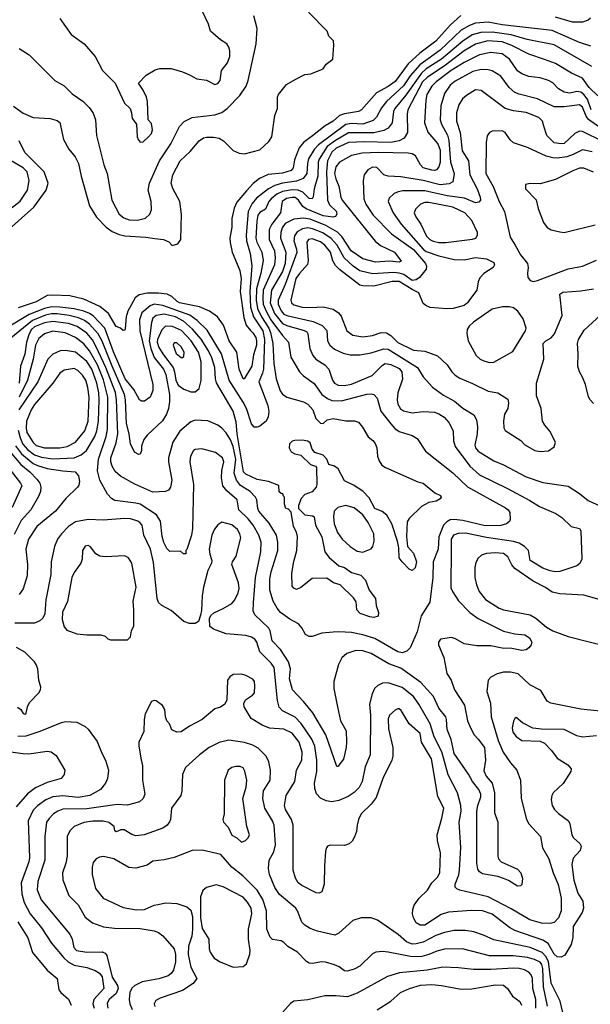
# Model space of a CAD drawing. Extents: x 997026 to 1115308, y 536381 to 619039.
# Tile 290 of 484: x 1062449 to 1066501, y 562172 to 569167. Entities that reach past the tile are written whole.
import ezdxf

# ---------------------------------------------------------------- set-up
doc = ezdxf.new("R2010")
doc.units = 0

msp = doc.modelspace()

# ---------------------------------------------------------------- linework, layer by layer
at = {"layer": '0CON20XD'}
for points in [[(1062734.6, 569174.6), (1062815, 569060.8), (1062906, 568995), (1062984.3, 568904.3), (1063038, 568805), (1063126.2, 568715), (1063194.3, 568574.3), (1063233.8, 568535), (1063243.8, 568505), (1063247.5, 568465), (1063277.5, 568425), (1063283.8, 568335), (1063290, 568315), (1063305, 568297.5), (1063325, 568300), (1063365, 568333.3), (1063385, 568357.5), (1063392, 568385), (1063385, 568430), (1063362.5, 568455), (1063356.2, 568585), (1063348.8, 568615), (1063326.2, 568665), (1063293.3, 568715), (1063348.3, 568771.7), (1063410.8, 568809.2), (1063445, 568820), (1063525, 568818.8), (1063605, 568796.7), (1063655.9, 568775.9), (1063706.1, 568746.1), (1063775, 568736.2), (1063835, 568706.7), (1063855, 568713.8), (1063873.3, 568735), (1063881.2, 568805), (1063925, 568860), (1063940.6, 568905), (1063942.5, 568945), (1063935, 568972.5), (1063920, 568995), (1063875, 569023.8), (1063803.3, 569085), (1063788.8, 569135), (1063720, 569285)], [(1062405, 568553.3), (1062475, 568502), (1062545, 568470.8), (1062665, 568464.2), (1062715, 568450.8), (1062735, 568436.7), (1062760.8, 568315), (1062797.7, 568247.7), (1062842.3, 568192.3), (1062867.5, 568145), (1062885.4, 568055.4), (1062945.7, 567845), (1062994.5, 567764.5), (1063062.8, 567692.8), (1063105, 567661.4), (1063155, 567640), (1063195, 567631.5), (1063345, 567622.5), (1063407.7, 567612.3), (1063470, 567605), (1063508.3, 567588.3), (1063532.5, 567562.5), (1063572.5, 567575), (1063593.3, 567605), (1063597.5, 567785), (1063585.7, 567875), (1063537, 567967), (1063525.7, 568005), (1063536.5, 568065), (1063587.8, 568165), (1063659.1, 568230.9), (1063724, 568305), (1063755, 568327.1), (1063775, 568332.9), (1063825, 568332.9), (1063865, 568324.2), (1063895.5, 568305.5), (1063965, 568238), (1064008.8, 568218.8), (1064045.7, 568214.3), (1064155, 568241.2), (1064219.5, 568300.5), (1064238.8, 568335), (1064261.2, 568485), (1064280, 568535), (1064280, 568615), (1064286.7, 568635), (1064343.3, 568705), (1064405, 568742), (1064475, 568776), (1064517.3, 568782.7), (1064605, 568816.7), (1064625, 568850), (1064673.3, 568885), (1064680, 568985), (1064677, 569017), (1064645, 569050), (1064632.5, 569085), (1064499.5, 569219.5)], [(1065582.8, 569197.2), (1065509.4, 569130.6), (1065404.6, 569015), (1065290.5, 568929.5), (1065206.8, 568853.2), (1065115, 568727.3), (1065065, 568691.2), (1064983.5, 568646.5), (1064875.5, 568525), (1064855, 568514.7), (1064755, 568498.4), (1064720, 568485), (1064674.4, 568445), (1064618.5, 568411.5), (1064528.4, 568341.6), (1064465.2, 568294.8), (1064433, 568257), (1064399.5, 568170.5), (1064390.6, 568115), (1064378, 568095), (1064315, 568075.4), (1064212.6, 568067.4), (1064151.6, 568038.4), (1064106.6, 568003.4), (1064058.8, 567951.2), (1063990.9, 567869.1), (1063971.9, 567828.1), (1063956.4, 567755), (1063956.2, 567693.8), (1063942.5, 567615), (1063942.7, 567582.7), (1063956.9, 567515), (1064012.9, 567385), (1064021.5, 567325), (1064014.3, 567235), (1064040.8, 567050.8), (1064057.4, 566997.4), (1064088.5, 566958.5), (1064105, 566943.1), (1064125, 566907.8), (1064131.3, 566885), (1064130.2, 566855), (1064110, 566785), (1064098.5, 566705), (1064044.3, 566614.3), (1064035, 566616), (1064006.7, 566685), (1063990, 566805), (1063937.1, 566885), (1063896.9, 566996.9), (1063854.6, 567054.6), (1063796.9, 567096.9), (1063725.8, 567125.8), (1063585, 567154.8), (1063566.4, 567165), (1063530.2, 567200.2), (1063496.2, 567216.2), (1063434.8, 567224.8), (1063355.2, 567224.8), (1063298, 567212), (1063269.7, 567190.3), (1063217.5, 567095), (1063205.3, 567054.7), (1063198.1, 566971.9), (1063195, 566960), (1063185, 566957.5), (1063165, 566976.2), (1063135, 566987.5), (1063080.4, 567080.4), (1063018.9, 567128.9), (1062905, 567181.5), (1062805, 567204.6), (1062685, 567210), (1062645, 567206), (1062565, 567161.2), (1062439.4, 567120.6)], [(1062445, 568961.2), (1062517, 568917), (1062698.8, 568735), (1062765.5, 568695.5), (1062820.6, 568640.6), (1062897.8, 568587.8), (1062942.8, 568542.8), (1062971.4, 568501.4), (1062988.2, 568455), (1062995.4, 568345), (1063047.3, 568135), (1063070.5, 568075), (1063104.6, 567885), (1063156.7, 567785), (1063189, 567759), (1063225.6, 567745.6), (1063285, 567741.2), (1063342.8, 567757.2), (1063373.8, 567785), (1063384.6, 567815), (1063382.9, 567875), (1063361.1, 567955), (1063370, 568005), (1063442.9, 568165), (1063522, 568285), (1063585, 568406.9), (1063617.6, 568442.4), (1063675, 568471.1), (1063835, 568491.2), (1063885, 568507.7), (1063923.5, 568536.5), (1064011.7, 568628.3), (1064057.5, 568695), (1064072.2, 568735), (1064129.1, 568995), (1064135.6, 569105), (1064112.2, 569195)], [(1066503, 569177), (1066485, 569162), (1066445, 569148.6), (1066375, 569148.2), (1066253.6, 569183.6)], [(1066505, 568979.3), (1066424.6, 569005.4), (1066229.2, 569089.2), (1065875, 569130.3), (1065775, 569147.8), (1065685, 569142.2), (1065644.1, 569125.9), (1065585, 569091.1), (1065435, 568949.6), (1065290, 568845), (1065222.4, 568767.6), (1065174.4, 568695.6), (1065055, 568584.7), (1065019.4, 568540.6), (1064982.7, 568475), (1064959.3, 568450.7), (1064885, 568424.2), (1064805, 568429.4), (1064765, 568422.8), (1064571.8, 568278.2), (1064540.6, 568245), (1064501.1, 568178.9), (1064492.4, 568145), (1064488.9, 568075), (1064461.6, 568038.4), (1064415, 568018.8), (1064315.4, 568004.6), (1064260.8, 567989.2), (1064215.9, 567964.1), (1064130.6, 567899.4), (1064098.9, 567861.1), (1064071.1, 567805), (1064057.2, 567635), (1064059, 567595), (1064086.2, 567505), (1064097.9, 567417.9), (1064082.4, 567235), (1064087.3, 567125), (1064108.3, 567055), (1064175, 566957.1), (1064186.6, 566895), (1064181, 566685), (1064174, 566655), (1064146.4, 566595), (1064210.3, 566425), (1064217.2, 566382.8), (1064213.8, 566345), (1064199.6, 566315), (1064155, 566279.6), (1064135, 566270.8), (1064115, 566271.5), (1064095.7, 566295.7), (1064060, 566405), (1064035, 566450), (1063936.1, 566605), (1063883.1, 566793.1), (1063781.3, 566961.3), (1063709.5, 567029.5), (1063657.1, 567067.1), (1063465, 567137.2), (1063405, 567145.2), (1063375, 567134.8), (1063317.4, 567085), (1063299.6, 567035), (1063302.4, 566955), (1063393.5, 566575), (1063395, 566532.5), (1063375.6, 566485), (1063335, 566455.5), (1063315, 566455.5), (1063300.5, 566465), (1063260.2, 566540.2), (1063198.5, 566615), (1063115, 566807.9), (1063053, 566975), (1062971.7, 567061.7), (1062945, 567080.2), (1062905, 567096.4), (1062835, 567112.9), (1062735, 567125.1), (1062675, 567126.7), (1062625, 567115.9), (1062517.5, 567072.5), (1062368.4, 566981.6)], [(1066512.9, 568835), (1066245, 568988.2), (1066053.4, 569026.6), (1065939, 569059), (1065806.8, 569076.8), (1065723.6, 569076.4), (1065661.4, 569058.6), (1065594.9, 569015.1), (1065443.4, 568886.6), (1065335, 568816.4), (1065302.3, 568787.7), (1065190.1, 568629.9), (1065113.3, 568535), (1065104.1, 568514.1), (1065093.4, 568435), (1065065, 568395.4), (1065035, 568378.8), (1064965, 568362.6), (1064785, 568363.8), (1064691.2, 568308.8), (1064633.2, 568265), (1064575.9, 568175), (1064569.5, 568155), (1064566.7, 568055), (1064540, 567965), (1064532.9, 567907.1), (1064525.6, 567895), (1064505, 567895.6), (1064460.8, 567940.8), (1064425.9, 567955.9), (1064385, 567958), (1064315, 567946.5), (1064275, 567926.6), (1064234.2, 567895), (1064217.9, 567875), (1064195, 567820), (1064155, 567796.5), (1064141.2, 567778.8), (1064132.4, 567735), (1064126, 567615), (1064133.6, 567585), (1064169, 567515), (1064177, 567455), (1064160.5, 567365), (1064130.6, 567255), (1064127.4, 567175), (1064138.8, 567115), (1064165.6, 567055.6), (1064218.4, 566975), (1064231.1, 566945), (1064247.4, 566865), (1064254.2, 566725), (1064270.8, 566615), (1064298.8, 566528.8), (1064315, 566505.7), (1064345, 566485.6), (1064465, 566452.2), (1064494.2, 566435), (1064530, 566395), (1064552.5, 566332.5), (1064585, 566300), (1064605, 566297.5), (1064633.3, 566325), (1064675.6, 566334.4), (1064765, 566316), (1064826.1, 566316.1), (1064855, 566306.7), (1064882.3, 566272.3), (1064922.7, 566202.7), (1064956.6, 566176.6), (1064972.5, 566155), (1064984.3, 566125), (1064990.8, 566065), (1065002.1, 566032.1), (1065021.3, 566001.3), (1065046.7, 565985), (1065276.7, 565883.3), (1065315, 565873.8), (1065396.4, 565806.4), (1065436.4, 565786.4), (1065442.5, 565775), (1065435, 565762.5), (1065407.5, 565745), (1065355, 565736), (1065301.9, 565708.1), (1065215, 565623.3), (1065200.5, 565599.5), (1065196.2, 565495), (1065202.5, 565425), (1065245, 565376.7), (1065265.8, 565315), (1065257.7, 565272.3), (1065235, 565253.3), (1065214.1, 565264.1), (1065164.1, 565314.1), (1065144.2, 565344.2), (1065141.2, 565415), (1065132.3, 565462.3), (1065091.2, 565585), (1065055.8, 565645.8), (1065022.7, 565672.7), (1064972, 565695), (1064929.8, 565769.8), (1064886.9, 565816.9), (1064819.7, 565859.7), (1064755, 565890), (1064711.2, 565975), (1064685, 565993.8), (1064645, 566007.5), (1064630, 566045), (1064603.3, 566073.3), (1064545, 566092.5), (1064526.4, 566116.4), (1064510.7, 566160.7), (1064495, 566173.3), (1064455, 566180), (1064402.3, 566177.7), (1064385, 566173.3), (1064366.1, 566153.9), (1064363.8, 566125), (1064377.3, 566097.3), (1064402.7, 566082.7), (1064445, 566073.3), (1064515, 566007.5), (1064550, 565995), (1064557.5, 565985), (1064560, 565865), (1064553.3, 565845), (1064525, 565813.3), (1064475, 565792.5), (1064447.5, 565765), (1064430, 565715), (1064430, 565695), (1064475, 565650), (1064531.7, 565641.7), (1064540, 565635), (1064548.8, 565575), (1064595, 565493.3), (1064617, 565387), (1064645.8, 565345.8), (1064716.4, 565286.4), (1064755.9, 565275.9), (1064805, 565240), (1064871.2, 565221.2), (1064905.7, 565185.7), (1064930, 565115), (1064976.2, 565055), (1064981.2, 565005), (1064996.2, 564955), (1064995, 564930), (1064965, 564920), (1064935, 564923.8), (1064867.7, 564947.7), (1064842.5, 564975), (1064838.3, 565031.7), (1064819.5, 565059.5), (1064725, 565152.5), (1064676.4, 565166.4), (1064629.3, 565199.3), (1064525, 565197.5), (1064445, 565133.8), (1064415, 565117.5), (1064395, 565127.5), (1064385, 565142.5), (1064380.8, 565235), (1064395, 565317.5), (1064418, 565395), (1064420.8, 565495), (1064414.3, 565525), (1064394.3, 565565.7), (1064377.5, 565667.5), (1064358.3, 565688.3), (1064340, 565695), (1064330, 565725), (1064330, 565775), (1064321.7, 565781.7), (1064318.3, 565798.3), (1064305, 565800), (1064291.7, 565811.7), (1064288.3, 565858.3), (1064217, 565887), (1064135, 565899.6), (1064055, 565938.7), (1064038.9, 565955), (1063993.8, 566225), (1063987.3, 566307.3), (1063965, 566386), (1063847.1, 566587.1), (1063839.8, 566615), (1063834.8, 566694.8), (1063813.5, 566765), (1063790.8, 566815), (1063737.5, 566897.5), (1063677.1, 566967.1), (1063613.1, 567025), (1063554.8, 567055.2), (1063475, 567074.2), (1063418.6, 567065), (1063393.7, 567045), (1063384.3, 567015), (1063368.8, 566885), (1063379.8, 566829.8), (1063405, 566767.3), (1063470.5, 566685), (1063487.8, 566645), (1063513.6, 566505), (1063513.9, 566455), (1063505.4, 566405), (1063492.5, 566365), (1063463.3, 566316.7), (1063353.8, 566215), (1063331.2, 566185), (1063313.9, 566136.1), (1063313.6, 566106.4), (1063305, 566080), (1063295, 566077.5), (1063265, 566093.3), (1063235, 566152.5), (1063226.7, 566225), (1063207.6, 566297.6), (1063201.6, 566465), (1063194.5, 566505), (1063105, 566705.3), (1063035, 566882.7), (1063007, 566935), (1062944.2, 567004.2), (1062909, 567029), (1062867.4, 567047.4), (1062801.4, 567065), (1062715, 567076.9), (1062675, 567077.6), (1062631.4, 567068.6), (1062540.5, 567029.5), (1062374.7, 566895)], [(1066554.8, 568625), (1066493.7, 568685), (1066445, 568750.3), (1066367.7, 568787.7), (1066254.4, 568855), (1066174.8, 568884.8), (1066065, 568920.6), (1065945, 568984.3), (1065875, 569008.7), (1065774, 569016), (1065685, 568993.2), (1065605, 568946), (1065462.9, 568837.1), (1065345, 568758.3), (1065310.3, 568725), (1065205.2, 568525), (1065200.2, 568495), (1065203.4, 568365), (1065179.6, 568325), (1065144.1, 568305.9), (1065085, 568295.2), (1064898.3, 568298.3), (1064785, 568293.7), (1064696, 568255), (1064665, 568225.2), (1064635.4, 568165), (1064628.6, 568085), (1064634.4, 567885), (1064650.1, 567850.1), (1064699.2, 567805), (1064702.2, 567785), (1064691.3, 567768.7), (1064675, 567762.5), (1064605, 567774.2), (1064482.9, 567822.9), (1064458.8, 567838.8), (1064428.3, 567885), (1064405, 567902.3), (1064385, 567904.5), (1064344.6, 567895.4), (1064312.6, 567875), (1064300.5, 567795), (1064238.6, 567715), (1064221, 567675), (1064219.8, 567605), (1064258.1, 567525), (1064264, 567475), (1064258.5, 567425), (1064229.2, 567360.8), (1064179.2, 567245), (1064174.6, 567185), (1064178.9, 567145), (1064198.3, 567095), (1064233.2, 567035), (1064315, 566922.7), (1064357.5, 566875), (1064375, 566768), (1064436.2, 566665), (1064465, 566636.2), (1064541.4, 566581.4), (1064595.4, 566505), (1064635, 566475.3), (1064665, 566461.7), (1064735, 566458.4), (1064915, 566505.3), (1064945, 566508.9), (1064965, 566504.5), (1064986.7, 566476.7), (1065014.7, 566385), (1065083.9, 566295), (1065113, 566263), (1065145, 566240), (1065235, 566212.7), (1065271.7, 566191.7), (1065330.2, 566100.2), (1065525, 565947.9), (1065628.5, 565848.5), (1065898.6, 565698.6), (1065917.8, 565685), (1065930.6, 565665), (1065933, 565617), (1065927.2, 565602.8), (1065905.3, 565584.7), (1065865, 565574.1), (1065755, 565572), (1065595, 565607.7), (1065535, 565616), (1065505, 565612.5), (1065481.4, 565598.6), (1065459.7, 565575), (1065426.2, 565493.8), (1065420.6, 565405), (1065384.1, 565315), (1065383.8, 565205), (1065362.2, 565027.8), (1065299.4, 564930.6), (1065271.7, 564818.3), (1065221.2, 564705), (1065199.4, 564680.6), (1065165, 564668.8), (1065135, 564674.8), (1064970.4, 564770.4), (1064885, 564797), (1064805, 564812.7), (1064715, 564818.9), (1064675, 564815.4), (1064595, 564807.5), (1064525, 564784.2), (1064505, 564784), (1064479.7, 564799.7), (1064453.8, 564846.2), (1064430, 564875), (1064368.5, 564908.5), (1064302.1, 564955), (1064276.7, 564985), (1064248.2, 565035), (1064226.4, 565115), (1064225.7, 565194.3), (1064235.3, 565245), (1064282.6, 565395), (1064283.2, 565455), (1064273.1, 565505), (1064220.3, 565590.3), (1064147.3, 565675), (1064139.1, 565695), (1064133.1, 565755), (1064123.1, 565775), (1064085, 565813.8), (1064017.3, 565857.3), (1063988.3, 565895), (1063972.1, 565945), (1063983.3, 566045), (1063965, 566133.6), (1063945, 566182.9), (1063915, 566232.7), (1063885.5, 566265), (1063856.2, 566286.2), (1063785, 566316.5), (1063695, 566322.5), (1063665, 566310.5), (1063587.4, 566242.6), (1063536, 566165), (1063505.3, 566055), (1063505.3, 566025), (1063528.6, 565895), (1063520.4, 565845), (1063504.8, 565825.2), (1063485, 565814.7), (1063395, 565811.1), (1063266.6, 565866.6), (1063164.8, 565924.8), (1063126.2, 565956.2), (1063105, 565994.3), (1063096.1, 566025), (1063096.9, 566055), (1063135, 566160), (1063145.8, 566225), (1063136.4, 566466.4), (1063128.4, 566518.4), (1063062, 566695), (1062993.1, 566843.1), (1062965, 566891.7), (1062925, 566939.8), (1062857.6, 566987.6), (1062795, 567009.3), (1062685, 567023.3), (1062625, 567012.7), (1062555.1, 566984.9), (1062533.6, 566965), (1062516.5, 566935), (1062496.6, 566875), (1062485, 566790.8), (1062456, 566704), (1062445.1, 566585)], [(1066508.3, 568525), (1066481.9, 568601.9), (1066455.9, 568635.9), (1066435, 568651.2), (1066405, 568655.3), (1066355, 568644.2), (1066315, 568651.1), (1066275.6, 568675), (1066235, 568718.5), (1066204.1, 568734.1), (1066145, 568753.6), (1066063.8, 568763.8), (1066015, 568781.9), (1065984.1, 568804.1), (1065927.9, 568885), (1065875, 568922.9), (1065795, 568933.3), (1065713.3, 568916.7), (1065605, 568863.4), (1065514.2, 568805), (1065406.6, 568725), (1065376.9, 568695), (1065340.8, 568635), (1065332.7, 568595), (1065323.3, 568435), (1065348.2, 568368.2), (1065417.5, 568285), (1065435, 568240), (1065434.8, 568155), (1065425, 568120.8), (1065409.1, 568100.9), (1065395, 568095.5), (1065375, 568097.5), (1065315, 568115.3), (1065295.2, 568135.2), (1065259.6, 568199.6), (1065235, 568213.7), (1065207.3, 568217.3), (1064995, 568223.6), (1064881, 568219), (1064805, 568200.9), (1064720.6, 568155), (1064695, 568121.4), (1064685.3, 568075), (1064694.2, 568035), (1064716.2, 567985), (1064729.6, 567905), (1064738.5, 567885), (1064972.7, 567592.7), (1065011.5, 567561.5), (1065110, 567515), (1065158.3, 567451.7), (1065145, 567444.4), (1065075, 567450.6), (1064975, 567444.7), (1064885, 567467.5), (1064803.4, 567525), (1064736.5, 567626.5), (1064706.4, 567656.4), (1064624.2, 567704.2), (1064511.3, 567748.7), (1064463.7, 567756.3), (1064395, 567749), (1064335, 567718.2), (1064312.2, 567687.8), (1064302.7, 567655), (1064300.6, 567615), (1064338.7, 567515), (1064335.4, 567435), (1064315, 567377.8), (1064236.6, 567245), (1064227.5, 567155), (1064259.6, 567079.6), (1064315, 567008.3), (1064345, 566993.4), (1064469.4, 566959.4), (1064488, 566948), (1064494.6, 566934.6), (1064509.5, 566829.5), (1064530.5, 566780.5), (1064553.1, 566755), (1064615.2, 566715.2), (1064644.5, 566685), (1064670.4, 566605), (1064684.2, 566584.2), (1064711.2, 566571.2), (1064755, 566567.5), (1064805, 566576.7), (1064951.3, 566638.7), (1065025, 566711.5), (1065045, 566723.6), (1065085, 566716.6), (1065145, 566687.8), (1065162.9, 566665), (1065166.9, 566613.1), (1065134.2, 566515.8), (1065129.6, 566465), (1065134.5, 566435), (1065152.9, 566402.9), (1065175, 566387.8), (1065235, 566373.5), (1065315, 566383.6), (1065395, 566378.5), (1065425, 566367.5), (1065462.9, 566342.9), (1065497.5, 566305), (1065526.5, 566245), (1065530.5, 566175), (1065542.5, 566135), (1065645.6, 565995.6), (1065715, 565933.1), (1065912, 565835), (1066071.9, 565751.9), (1066139.4, 565709.4), (1066257.4, 565657.4), (1066299.1, 565629.1), (1066365, 565566.7), (1066425, 565552.5), (1066433.3, 565535), (1066440, 565335), (1066425.9, 565304.1), (1066405, 565286.7), (1066285, 565245.8), (1066253.2, 565243.2), (1066215, 565250.6), (1066165, 565270), (1066075, 565324.2), (1066062.9, 565395), (1066034.7, 565424.7), (1065996.6, 565446.6), (1065955, 565460), (1065765, 565488), (1065615, 565518.6), (1065562.6, 565517.4), (1065528.9, 565505), (1065514.2, 565475), (1065512.5, 565415), (1065511.4, 565131.4), (1065521.5, 565105), (1065565, 565037.1), (1065645, 564955.6), (1065705, 564911.8), (1065885, 564822), (1065965, 564802.9), (1066036.2, 564796.2), (1066070, 564775), (1066085.7, 564745), (1066081.2, 564725), (1066065, 564703.3), (1066045, 564690), (1066015, 564686.2), (1065945, 564700), (1065875, 564700.8), (1065795, 564717.8), (1065695, 564719.5), (1065605, 564733.1), (1065545, 564767.1), (1065515, 564776.7), (1065436.7, 564765), (1065422, 564745), (1065422, 564725), (1065462, 564635), (1065482.7, 564522.7), (1065513.8, 564475), (1065536.9, 564406.9), (1065606.6, 564296.6), (1065630, 564185), (1065650, 564135), (1065676.2, 564085), (1065706, 564055), (1065748.8, 563995), (1065756.1, 563906.1), (1065745, 563830), (1065762.7, 563792.7), (1065805, 563742.5), (1065820, 563675), (1065820, 563535), (1065843.8, 563465), (1065843.8, 563225), (1065848.8, 563205), (1065867.5, 563185), (1065985, 563132), (1066008, 563105), (1066020, 563065), (1066015, 563022.5), (1066005, 563013.3), (1065985, 563011.2), (1065921.3, 563051.3), (1065883.9, 563066.1), (1065845, 563079.2), (1065735, 563097.5), (1065715, 563112), (1065702.8, 563132.8), (1065694.5, 563175), (1065694.5, 563545), (1065701.9, 563585), (1065723.8, 563645), (1065723.9, 563663.9), (1065708.8, 563698.8), (1065664.4, 563754.4), (1065637.3, 563807.3), (1065535, 563952.5), (1065512.4, 564052.4), (1065484.3, 564125), (1065480.8, 564195), (1065474.4, 564214.4), (1065425, 564276), (1065387.9, 564357.9), (1065298.6, 564458.6), (1065155, 564560), (1065071.3, 564591.3), (1064945, 564663.6), (1064885, 564682.1), (1064835, 564684.5), (1064771.2, 564665), (1064737, 564633), (1064712, 564585), (1064680, 564465), (1064680, 564415), (1064705.8, 564284.2)], [(1066585, 568388), (1066488.3, 568458.3), (1066471.7, 568481.7), (1066445.5, 568545.5), (1066425, 568561.1), (1066315, 568547.9), (1066245, 568548.4), (1066125, 568603.5), (1065995, 568636.9), (1065965, 568650), (1065924.2, 568684.2), (1065865, 568764.5), (1065805, 568803.1), (1065775, 568811.1), (1065725, 568813.6), (1065667.4, 568797.4), (1065540.8, 568729.2), (1065505, 568701.5), (1065465, 568641.9), (1065439.7, 568555), (1065435.3, 568455), (1065443.6, 568425), (1065485.9, 568345.9), (1065497.7, 568307.7), (1065508.1, 568155), (1065533.6, 568075), (1065525.3, 568014.7), (1065500, 568000), (1065435.7, 567994.3), (1065315, 568025.2), (1065155, 568051.1), (1065065, 568056.1), (1065035, 568065.5), (1064986, 568116), (1064955, 568120), (1064920.4, 568099.6), (1064895.4, 568064.6), (1064887.9, 568025), (1064891.8, 567895), (1064906.1, 567855), (1064958.7, 567778.7), (1065090, 567645), (1065244.9, 567534.9), (1065330.9, 567435), (1065338.9, 567415), (1065336.2, 567395), (1065287.8, 567335), (1065265, 567317.4), (1065235, 567313.8), (1065175.9, 567355.9), (1065145, 567366.8), (1065105, 567369.6), (1064955, 567360.7), (1064865, 567382.5), (1064817.9, 567415), (1064754.2, 567474.2), (1064703.8, 567563.8), (1064661.6, 567611.6), (1064602.6, 567652.6), (1064528.1, 567681.9), (1064495, 567687.8), (1064458.1, 567681.9), (1064420.3, 567659.7), (1064399.6, 567630.4), (1064395.7, 567595), (1064415, 567537.1), (1064416.4, 567513.6), (1064334.7, 567285.3), (1064283.6, 567175), (1064283.5, 567145), (1064305, 567097.7), (1064325, 567074.8), (1064345, 567064.8), (1064532.4, 567022.4), (1064597.3, 566995), (1064629.6, 566959.6), (1064636.1, 566885), (1064652.3, 566855), (1064685, 566826.2), (1064745, 566797.7), (1064795.3, 566785.3), (1064865.4, 566785.4), (1064945, 566800), (1065035, 566829.4), (1065065, 566824.8), (1065103.4, 566803.4), (1065273.9, 566695), (1065315, 566629.4), (1065380, 566555), (1065459, 566499), (1065536, 566456), (1065595, 566407.1), (1065675, 566358.6), (1065692.9, 566325), (1065700, 566275), (1065697.3, 566225), (1065680, 566145), (1065685.4, 566125), (1065705, 566100.4), (1065815, 566033.2), (1065885, 566003.8), (1066045, 565919.6), (1066165, 565878.9), (1066345, 565853.5), (1066425, 565800), (1066485, 565750.7), (1066605, 565696.9)], [(1066591.2, 568301.2), (1066445, 568372.7), (1066425, 568373.9), (1066391.2, 568358.8), (1066315, 568287.1), (1066293.7, 568283.7), (1066245, 568292.7), (1066193.2, 568343.2), (1066170.4, 568410.4), (1066161.1, 568445), (1066135, 568470.8), (1066045, 568508.2), (1065955, 568519.6), (1065896.1, 568536.1), (1065725, 568664.4), (1065685, 568667.5), (1065621.7, 568628.3), (1065594.7, 568605.3), (1065567.8, 568562.2), (1065551.6, 568505), (1065550.6, 568445), (1065576.2, 568365), (1065591.1, 568235), (1065635.4, 568165), (1065645.8, 568065), (1065696.8, 567965), (1065719.5, 567905), (1065720.6, 567885), (1065709.2, 567870.8), (1065685, 567866.2), (1065607.5, 567897.5), (1065485, 567916.2), (1065325, 567950.5), (1065169.8, 567950.2), (1065136, 567944), (1065108.8, 567931.2), (1065072.4, 567897.6), (1065066.7, 567875), (1065101.5, 567795), (1065158, 567715), (1065315, 567536.2), (1065335, 567520.2), (1065425, 567488.8), (1065535, 567463.6), (1065605, 567461.1), (1065685, 567476.7), (1065765, 567467.3), (1065815, 567442), (1065820, 567425), (1065810.8, 567405), (1065745, 567362.5), (1065716.8, 567333.2), (1065705.8, 567305), (1065696, 567245), (1065643.7, 567176.3), (1065629.4, 567155), (1065605, 567136.5), (1065527.5, 567115), (1065481.7, 567111.7), (1065365, 567123.1), (1065333.3, 567135), (1065315, 567151.2), (1065284, 567225), (1065235, 567248.8), (1065145, 567307.2), (1065095, 567306.3), (1064965, 567272.4), (1064885, 567274.7), (1064865, 567280.4), (1064721.3, 567391.3), (1064691.2, 567421.2), (1064672.6, 567452.6), (1064655.3, 567515), (1064615, 567564.1), (1064585, 567587.5), (1064525, 567610.5), (1064498.9, 567605), (1064488, 567585), (1064497.1, 567455), (1064491.9, 567428.1), (1064435, 567364.6), (1064411.2, 567328.8), (1064375.3, 567175), (1064379.6, 567155), (1064395, 567142), (1064455.2, 567125.2), (1064515, 567121.6), (1064605, 567127.1), (1064675, 567109.4), (1064713.7, 567083.7), (1064731.2, 567061.2), (1064772.2, 566955), (1064815, 566926.5), (1064885, 566913.3), (1064955, 566923.3), (1065015, 566944.4), (1065055, 566942.5), (1065083.6, 566923.6), (1065135, 566874.1), (1065245, 566818.9), (1065325, 566811.9), (1065415, 566779.2), (1065485.5, 566715.5), (1065517.1, 566665), (1065540.6, 566640.6), (1065575, 566619.4), (1065665, 566581.4), (1065775, 566528.6), (1065845.6, 566515.6), (1065915, 566470), (1065920, 566445), (1065916.2, 566405), (1065891.2, 566365), (1065883.8, 566315), (1065887, 566267), (1065897, 566247), (1066007.3, 566177.3), (1066035.9, 566145.9), (1066106.1, 566106.1), (1066145, 566100)], [(1066515, 568228.6), (1066445, 568241.8), (1066379.4, 568209.4), (1066335, 568193.4), (1066265, 568183), (1066235, 568184.2), (1066187.3, 568197.3), (1066055, 568257.9), (1065955, 568290.9), (1065931.9, 568311.9), (1065896.5, 568365), (1065875, 568377.5), (1065805, 568374.5), (1065784.3, 568365), (1065767.8, 568342.2), (1065760.9, 568295), (1065758.8, 568075), (1065810.6, 567980.6), (1065854.7, 567875), (1065892.5, 567805), (1065930.9, 567620.9), (1065968.6, 567565), (1066004.4, 567495), (1066056, 567435), (1066060, 567405), (1066055.7, 567365), (1066058, 567335), (1066073.2, 567313.2), (1066095, 567307.5)], [(1062375, 567678.6), (1062548.5, 567835), (1062637.5, 567955), (1062650.8, 568005), (1062622.5, 568085), (1062485, 568223.3), (1062445.3, 568305.3)], [(1062358.6, 567805), (1062452.9, 567877.1), (1062504.4, 567955), (1062515.6, 568025), (1062501.5, 568085), (1062473.1, 568113.1), (1062388.2, 568165)], [(1066525, 568084.4), (1066455, 568111.8), (1066425, 568111.8), (1066376, 568094), (1066255, 568030.6), (1066145, 568000), (1066075, 568002.5), (1066040, 567995), (1066040, 567965), (1066116.1, 567886.1), (1066131.2, 567825), (1066168.8, 567725), (1066195, 567691.2), (1066223, 567673), (1066285, 567659.2), (1066315, 567655.7)], [(1065425, 567584.3), (1065475, 567584.8), (1065663.7, 567606.3), (1065688, 567615), (1065700, 567635), (1065700.6, 567655), (1065660.9, 567740.9), (1065611.2, 567795), (1065525, 567834.8), (1065355, 567867.4), (1065325, 567867.8), (1065294.7, 567855.3), (1065258.9, 567821.1), (1065250, 567795), (1065262.9, 567765), (1065298.2, 567715), (1065337.7, 567627.7), (1065360.5, 567605), (1065385, 567592.6), (1065425, 567584.3)], [(1066315, 567655.7), (1066345, 567661.9), (1066535, 567708.5)], [(1066095, 567307.5), (1066125, 567314.4), (1066345, 567397.1), (1066446.2, 567415), (1066545, 567457.9)], [(1066145, 566100), (1066205, 566103.8), (1066245, 566132.5), (1066253.8, 566165), (1066214.2, 566244.2), (1066178, 566285), (1066161.2, 566315), (1066151.2, 566405), (1066120, 566495), (1066120, 566585), (1066170.6, 566755), (1066167.5, 566865), (1066186.2, 566885), (1066222.8, 566907.2), (1066246, 566934), (1066300.6, 567065), (1066284.1, 567215.9), (1066305, 567230), (1066435, 567239.4), (1066525, 567254.5)], [(1065785, 566731.5), (1065815, 566734.6), (1065950, 566810), (1066040.9, 566955), (1066045.5, 566975), (1066025, 567041.2), (1065987, 567097), (1065955, 567120.6), (1065925, 567127.5), (1065877.1, 567127.1), (1065805, 567109.1), (1065671.1, 567018.9), (1065640.5, 566989.5), (1065626, 566965), (1065623.9, 566936.1), (1065633.1, 566885), (1065690.6, 566780.6), (1065719.4, 566755), (1065745, 566742.1), (1065785, 566731.5)], [(1066525, 566439.4), (1066499.4, 566465), (1066487.6, 566487.6), (1066466.5, 566575), (1066446.6, 566626.6), (1066423.6, 566665), (1066412.7, 566705), (1066415.4, 566795), (1066410, 566865), (1066417.5, 566895), (1066458.3, 566961.7), (1066604.4, 567095)], [(1064705.8, 564284.2), (1064728, 564185), (1064766.9, 564115), (1064769.4, 564035), (1064766.9, 563995), (1064747.7, 563912.3), (1064708.3, 563861.7), (1064701.7, 563861.7), (1064623.1, 564085), (1064531.4, 564241.4), (1064463.9, 564323.9), (1064385.5, 564405.5), (1064364.4, 564484.4), (1064371.8, 564555), (1064357.3, 564605), (1064301.5, 564691.5), (1064242.9, 564755), (1064228.9, 564825), (1064219.4, 564845), (1064118.9, 564938.9), (1064107.8, 564967.8), (1064110.4, 565025), (1064124.7, 565204.7), (1064162.5, 565385), (1064163.9, 565455), (1064147.3, 565505), (1064107.8, 565575), (1064071.4, 565621.4), (1064005.7, 565685), (1063993.1, 565755), (1063919.1, 565819.1), (1063892.7, 565855), (1063882.7, 565912.7), (1063884.7, 565965), (1063898.2, 566025), (1063890, 566055), (1063840.7, 566090.7), (1063742.7, 566117.3), (1063695, 566113.8), (1063684, 566105), (1063662.9, 566065), (1063656.9, 566025), (1063684.3, 565864.3), (1063677.1, 565552.9), (1063668, 565505), (1063637, 565403), (1063630, 565395), (1063628.3, 565371.7), (1063611.7, 565371.7), (1063591.7, 565391.7), (1063515, 565388.8), (1063495, 565408.8), (1063473.1, 565453.1), (1063460.9, 565495), (1063450, 565605), (1063419.8, 565649.8), (1063305, 565723.9), (1063275, 565732.5), (1063125, 565750.5), (1063101.4, 565765), (1063073.3, 565795), (1063017.8, 565895), (1063001.5, 565961.5), (1063008.2, 566045), (1063063, 566205), (1063072.4, 566255), (1063075.4, 566485), (1063045, 566606.9), (1063002, 566715), (1062945.1, 566815.1), (1062905, 566862.7), (1062845, 566909.8), (1062772.2, 566942.2), (1062685, 566953.5), (1062624.3, 566935.7), (1062585, 566902.7), (1062560.6, 566855), (1062543.8, 566755), (1062504.8, 566605), (1062445.1, 566484.9)], [(1063695, 566522.2), (1063724.6, 566545.4), (1063736.8, 566603.2), (1063737, 566735), (1063719.3, 566805), (1063666.4, 566885), (1063597.5, 566957.5), (1063535, 566986.5), (1063485, 566989.5), (1063457.7, 566962.3), (1063427.8, 566895), (1063425.9, 566875), (1063438.2, 566838.2), (1063469.4, 566785), (1063538.4, 566695), (1063549.5, 566665), (1063557.7, 566605), (1063575, 566569.7), (1063615, 566540.8), (1063665, 566523.1), (1063695, 566522.2)], [(1063605, 566765.7), (1063615, 566774), (1063616.9, 566805), (1063595, 566842.9), (1063565, 566870), (1063545, 566871.2), (1063540, 566855), (1063560, 566795), (1063595, 566766.7), (1063605, 566765.7)], [(1062685, 566047.8), (1062835, 566054.3), (1062885, 566076.4), (1062923.8, 566106.2), (1062983.3, 566205), (1062996.6, 566245), (1063008.5, 566315), (1063014.5, 566465), (1063011.8, 566515), (1062996.6, 566585), (1062961.1, 566685), (1062925, 566738.4), (1062845, 566803.6), (1062775, 566817.3), (1062736.5, 566813.5), (1062685, 566790.9), (1062648.8, 566755), (1062578, 566595), (1062443.8, 566395)], [(1062625, 566124), (1062735, 566124.3), (1062785.8, 566135), (1062845.9, 566164.1), (1062912, 566245), (1062935.7, 566315), (1062943.3, 566485), (1062934, 566554), (1062917.9, 566605), (1062895, 566641.5), (1062862.2, 566675), (1062835, 566688.9), (1062765, 566677.1), (1062735, 566654.4), (1062685.2, 566584.8), (1062555, 566433.6), (1062531.4, 566395), (1062496.5, 566315), (1062494.8, 566265), (1062500.8, 566235), (1062545, 566163.3), (1062565, 566141.7), (1062625, 566124)], [(1062439.4, 566250.6), (1062451.7, 566195), (1062471.9, 566151.9), (1062504.2, 566114.2), (1062555, 566075.8), (1062605, 566059.5), (1062685, 566047.8)], [(1062365.5, 566115), (1062457.6, 566007.6), (1062521.9, 565955), (1062571.4, 565901.4), (1062591.5, 565875), (1062600, 565845), (1062596.2, 565815), (1062581.9, 565778.1), (1062527.5, 565685), (1062460.8, 565609.2), (1062411, 565509)], [(1062418.2, 566138.2), (1062462.6, 566082.6), (1062545, 566014.8), (1062575, 565999), (1062645, 565977.9), (1062755, 565960.7), (1062843.8, 565955), (1062865.6, 565925), (1062874.2, 565885), (1062869.1, 565860.9), (1062860, 565845), (1062777.1, 565765), (1062703.3, 565675), (1062570, 565565), (1062511.1, 565475), (1062492.5, 565405), (1062503.5, 565295), (1062501.8, 565215), (1062475, 565123.3), (1062445, 565084)], [(1062371, 565981), (1062455.7, 565875), (1062464.3, 565855), (1062395, 565701.2)], [(1064885, 565383.6), (1064945, 565408.1), (1064957.3, 565425), (1064967.4, 565462.6), (1064963.5, 565515), (1064924.3, 565595), (1064885, 565648.4), (1064825, 565698.6), (1064765, 565716.3), (1064708.2, 565701.8), (1064681.8, 565675), (1064677.6, 565635), (1064681.6, 565585), (1064705, 565524.4), (1064738.9, 565475), (1064794.8, 565424.8), (1064845, 565391.2), (1064885, 565383.6)], [(1066595, 564250.7), (1066435, 564267.5), (1066220, 564310), (1066195.4, 564325.4), (1066150.2, 564400.2), (1066071.3, 564441.3), (1065988.5, 564518.5), (1065935, 564531.4), (1065885, 564530.6), (1065839.7, 564520.3), (1065794.1, 564495.9), (1065776.9, 564475), (1065765.5, 564395), (1065791.5, 564311.5), (1065797.5, 564215), (1065846.2, 564045), (1065881.8, 563961.8), (1065935, 563887.8), (1065980, 563835), (1066006.5, 563765), (1066009.6, 563635), (1066046.9, 563485), (1066064.7, 563454.7), (1066146.9, 563365), (1066162.6, 563282.6), (1066206.2, 563206.2), (1066237.9, 563105), (1066273.4, 563023.4), (1066293.6, 562925), (1066293.5, 562835), (1066275, 562786.4), (1066245, 562753.9), (1066215, 562746.7), (1066155, 562749.3), (1066072.8, 562772.8), (1065939.9, 562849.9), (1065775, 562934.7), (1065575, 562981.6), (1065552.4, 562992.4), (1065541.1, 563005), (1065541.5, 563025), (1065567.8, 563092.2), (1065571.4, 563125), (1065581.3, 563285), (1065569.8, 563465), (1065583.8, 563545), (1065581.1, 563585), (1065557, 563675), (1065491, 563801), (1065446.6, 563965), (1065391.8, 564071.8), (1065363.8, 564163.8), (1065284.2, 564305), (1065245, 564359.3), (1065165, 564423.5), (1065065.5, 564454.5), (1065025, 564453.5), (1064993.1, 564436.9), (1064969.4, 564415), (1064952, 564378), (1064933.1, 564305), (1064940, 564225), (1064938.2, 563945), (1064902.1, 563857.9), (1064880.5, 563755), (1064859.1, 563710.9), (1064824.3, 563675.7), (1064782.6, 563647.4), (1064715, 563618.5), (1064665, 563611.1), (1064625, 563618.1), (1064585, 563635.7), (1064556.4, 563666.4), (1064545.5, 563705), (1064543.3, 563743.3), (1064558, 563825), (1064559.8, 563905), (1064545.6, 564005), (1064524.8, 564055), (1064447.3, 564167.3), (1064405, 564210.6), (1064315.6, 564255.6), (1064291.9, 564281.9), (1064279.2, 564329.2), (1064255.8, 564565), (1064235.2, 564595.2), (1064154.5, 564675), (1064132.5, 564745), (1064120, 564765), (1064095, 564779.4), (1064055, 564791.1), (1063915, 564803.2), (1063825.7, 564835.7), (1063800, 564855), (1063796.4, 564913.6), (1063806.2, 564935), (1063827.9, 564952.1), (1063895, 564982.5), (1063955, 565018.9), (1063977.8, 565045), (1064000, 565095), (1064007.7, 565125), (1064003.5, 565165), (1063956, 565295), (1063960.8, 565315), (1063985.4, 565355), (1064019.7, 565485), (1064013.4, 565513.4), (1063995.6, 565545.6), (1063955, 565578.9), (1063885, 565596.9), (1063855, 565577.8), (1063832.7, 565547.3), (1063814.3, 565505), (1063794.6, 565405), (1063798.9, 565368.9), (1063814.2, 565325), (1063812, 565305), (1063785, 565253.3), (1063755.4, 565135), (1063744.5, 565074.5), (1063741.2, 564968.8), (1063734.1, 564935.9), (1063718.8, 564891.2), (1063695, 564876.7), (1063655, 564878), (1063615, 564892), (1063525, 564968.5), (1063459.4, 565005), (1063435.9, 565025.9), (1063424.6, 565055), (1063400.2, 565310.2), (1063377.3, 565405), (1063331.3, 565505), (1063317.9, 565575), (1063303.3, 565595), (1063287.1, 565605), (1063235, 565620), (1063195, 565623.8), (1063041.7, 565611.7), (1062935, 565616.2), (1062845, 565598.2), (1062796.5, 565565), (1062745, 565513.3), (1062717.3, 565475), (1062695.5, 565425), (1062672.9, 565315), (1062669.2, 565225), (1062633.8, 565045), (1062627.7, 564945), (1062614.4, 564915), (1062592.5, 564895), (1062555, 564880.4), (1062415, 564879.5)], [(1063215, 564760), (1063237, 564783), (1063242.5, 564825), (1063258.8, 564861.2), (1063260, 564975), (1063254.2, 565035), (1063275.6, 565135), (1063245.6, 565305.6), (1063222.7, 565342.7), (1063195, 565358), (1063055, 565349.5), (1063017.5, 565355), (1062990.9, 565370.9), (1062951.7, 565421.7), (1062935, 565430), (1062915, 565426), (1062895.7, 565395), (1062892.9, 565335), (1062884.3, 565305), (1062835, 565239.2), (1062818.8, 565205), (1062787.8, 565032.2), (1062752.4, 564957.6), (1062751.2, 564905), (1062765, 564853.3), (1062785, 564828.8), (1062855, 564803.8), (1062925, 564796.2), (1063026.1, 564796.1), (1063055, 564786.7), (1063075, 564767.5), (1063095, 564760), (1063215, 564760)], [(1066613.5, 565033.5), (1066455, 565077.8), (1066285, 565086.7), (1066230.6, 565100.6), (1066183.6, 565133.6), (1066095, 565178.6), (1065965, 565268.1), (1065943.5, 565293.5), (1065915, 565350.4), (1065883.7, 565373.7), (1065825, 565379.7), (1065765, 565375.4), (1065728.1, 565361.9), (1065705, 565341.4), (1065689.1, 565310.9), (1065681.8, 565275), (1065681.8, 565205), (1065692.1, 565152.1), (1065711.5, 565105), (1065757.1, 565047.1), (1065855, 564986), (1065885, 564973.3), (1066075, 564937.5), (1066113.3, 564915), (1066190.5, 564850.5), (1066235.9, 564825.9), (1066345, 564785.3), (1066632.4, 564712.4)], [(1062485, 564232.5), (1062495, 564240), (1062503.8, 564285), (1062518, 564315), (1062584, 564385), (1062596, 564405), (1062600, 564425), (1062584, 564475), (1062578, 564555), (1062566.2, 564585), (1062553.3, 564605), (1062485, 564673.3), (1062426.8, 564706.8)], [(1066545, 564080), (1066445, 564068.6), (1066405, 564078.6), (1066315, 564124.4), (1066155, 564127.1), (1066094.2, 564134.2), (1066020.6, 564170.6), (1065975, 564208.8), (1065965, 564203.3), (1065955, 564182.5), (1065946, 564135), (1065952, 564105), (1065975, 564073.8), (1066015, 564046.2), (1066145, 564040), (1066175, 564027.5), (1066225.8, 563975.8), (1066265, 563920), (1066342.1, 563872.1), (1066365.5, 563845.5), (1066362.5, 563825), (1066309.1, 563740.9), (1066238, 563675), (1066228, 563655), (1066224.2, 563625), (1066230.8, 563585), (1066247.1, 563555), (1066275, 563526.9), (1066345.6, 563475), (1066355.6, 563455), (1066369.4, 563375), (1066382.9, 563355), (1066426.7, 563315), (1066437.3, 563295), (1066430, 563265), (1066379.2, 563210.8), (1066369.2, 563165), (1066384.3, 563054.3), (1066411.5, 562961.5), (1066447.5, 562905), (1066452.9, 562855), (1066444.3, 562825), (1066379.4, 562725), (1066376.4, 562646.4), (1066365, 562596.7), (1066320.3, 562519.7), (1066295, 562505.6), (1066265, 562509.5), (1066245, 562527.5), (1066203, 562603), (1066165, 562626.7), (1065964.4, 562695), (1065926.4, 562716.4), (1065805, 562813.2), (1065734.7, 562834.7), (1065655, 562838.7), (1065495, 562827.1), (1065441.1, 562808.9), (1065325, 562733.8), (1065293.7, 562733.7), (1065265, 562751.2), (1065245.6, 562785.6), (1065239.4, 562815), (1065240.6, 562845), (1065250.6, 562875), (1065285, 562926), (1065345, 562982), (1065375.6, 563034.4), (1065416.9, 563075), (1065432.2, 563105), (1065437.5, 563247.5), (1065415.8, 563335), (1065414.2, 563375), (1065446.3, 563493.7), (1065460, 563565), (1065417.3, 563647.3), (1065374.6, 563915), (1065303.2, 564033.2), (1065292, 564095), (1065216, 564165), (1065159.1, 564259.1), (1065145, 564271.2), (1065135, 564271.2), (1065115, 564261.2), (1065076, 564225), (1065065, 564200), (1065068.6, 564128.6), (1065099.2, 563995), (1065100, 563935), (1065092.5, 563905), (1065028, 563775), (1064979.7, 563640.3), (1064945.5, 563594.5), (1064875, 563524), (1064854.5, 563485), (1064844.6, 563445.4), (1064839.7, 563400.3), (1064827.6, 563362.4), (1064809.1, 563330.9), (1064788.8, 563311.2), (1064755, 563300), (1064655, 563302.5), (1064635.9, 563294.1), (1064627.3, 563282.7), (1064620.5, 563259.5), (1064612.5, 563155), (1064611.4, 563025), (1064595, 562971.2), (1064575, 562961.2), (1064555, 562964), (1064453.3, 563015), (1064426.2, 563035), (1064407, 563067), (1064391.9, 563125), (1064390.9, 563445), (1064379.6, 563485), (1064337.3, 563555), (1064330, 563585), (1064342.1, 563655), (1064401.8, 563755), (1064414.4, 563835), (1064453.6, 563906.4), (1064455, 563963.3), (1064432.8, 564035), (1064385, 564098.2), (1064325, 564126), (1064222.5, 564132.5), (1064170, 564155), (1064092.1, 564202.1), (1064042.5, 564285), (1064040.7, 564309.3), (1064052.5, 564335), (1064103, 564367), (1064116.7, 564385), (1064120, 564435), (1064116.2, 564465), (1064105, 564482.5), (1064055, 564508.8), (1064025, 564516.2), (1063965, 564514), (1063941.3, 564498.7), (1063926, 564475), (1063920, 564335), (1063905.9, 564304.1), (1063875, 564283.8), (1063835, 564271.2), (1063745, 564196), (1063655, 564148), (1063595, 564108), (1063565, 564104), (1063530.5, 564120.5), (1063512.5, 564165), (1063493.3, 564185), (1063483.9, 564213.9), (1063478.8, 564265), (1063463.3, 564295), (1063418.8, 564328.8), (1063405, 564331.2), (1063385, 564323.3), (1063340, 564235), (1063332.9, 564195), (1063330.3, 564109.7), (1063295.6, 564034.4), (1063294.4, 564005), (1063310.8, 563909.2), (1063320.6, 563865), (1063322.2, 563765), (1063337.8, 563665), (1063327.1, 563635), (1063299.5, 563610.5), (1063215, 563585.5), (1063142, 563592), (1062925, 563560.7), (1062755, 563558), (1062720, 563545), (1062689.2, 563525), (1062657.3, 563492.7), (1062639.5, 563465), (1062628.2, 563365), (1062626.6, 563195), (1062578.5, 563045), (1062573.8, 562985), (1062600.5, 562915), (1062805, 562670), (1062820.9, 562635), (1062834.6, 562575), (1062852.5, 562555), (1062925, 562541.1), (1063034.5, 562544.5), (1063055.5, 562535.5), (1063068.3, 562518.3), (1063106, 562365), (1063143.8, 562305), (1063148.4, 562285), (1063135, 562249.4), (1063084.1, 562205), (1063069.5, 562180.5), (1063073.9, 562145)], [(1062433.3, 564283.3), (1062457.1, 564267.1), (1062475, 564237.5), (1062485, 564232.5)], [(1062436.3, 564076.3), (1062495, 564078.9), (1062595, 564112), (1062745, 564173.8), (1062775, 564180.5), (1062855, 564175.6), (1062914.4, 564144.4), (1062935.5, 564125.5), (1062998.3, 564038.3), (1063031.4, 563955), (1063058.6, 563905), (1063079.4, 563835), (1063073.3, 563775), (1063058.4, 563741.6), (1063021.8, 563698.2), (1062947.1, 563655), (1062865, 563641.6), (1062755, 563652), (1062685, 563644.8), (1062635, 563624.2), (1062575, 563582.9), (1062545, 563552.1), (1062510, 563475), (1062519.8, 563215), (1062514.2, 563185), (1062460.3, 563035), (1062464, 562956)], [(1066325, 562032), (1066286.4, 562195), (1066222.7, 562322.7), (1066203.4, 562475), (1066185, 562511.3), (1066159.9, 562539.9), (1066075, 562575.2), (1065815, 562629.3), (1065743.6, 562663.6), (1065675, 562687.3), (1065615, 562695.9), (1065535, 562697.1), (1065465, 562681.1), (1065405, 562661.1), (1065315, 562613.8), (1065265, 562600.6), (1065235, 562599.2), (1065196.3, 562616.3), (1065137.5, 562667.5), (1064988.9, 562768.9), (1064945, 562787.1), (1064874.3, 562785.7), (1064815, 562768), (1064715, 562677.1), (1064687.4, 562662.6), (1064565, 562690.8), (1064510.8, 562710.8), (1064473, 562733), (1064451.8, 562755), (1064422.8, 562835), (1064409.6, 562855), (1064293, 562953), (1064260.5, 563000.5), (1064223.2, 563095), (1064216.2, 563136.2), (1064220.9, 563195), (1064254.7, 563255), (1064264.7, 563305.3), (1064255.2, 563445.2), (1064245.4, 563475), (1064190.9, 563565), (1064174.8, 563635), (1064181.4, 563688.6), (1064227.3, 563765), (1064230.4, 563835), (1064217.8, 563895), (1064198.6, 563935), (1064141.7, 563991.7), (1064105, 564013.8), (1064045, 564032), (1063935, 564047.9), (1063865, 564032.5), (1063795, 563995.5), (1063725.3, 563944.7), (1063627.5, 563855), (1063604.3, 563805), (1063600.8, 563685), (1063592.9, 563655), (1063528.1, 563565), (1063520, 563485), (1063513, 563467), (1063495.9, 563444.1), (1063465, 563422.1), (1063333.3, 563375), (1063275, 563368.6), (1063245, 563378), (1063191.7, 563411.7), (1063168.3, 563411.7), (1063135, 563396.7), (1063124.2, 563405), (1063120, 563435), (1063083, 563463), (1063041.7, 563471.7), (1062968, 563472), (1062905, 563462.7), (1062835.3, 563434.7), (1062805.4, 563405), (1062787.1, 563365), (1062785.3, 563225), (1062776.7, 563173.3), (1062752.7, 563105), (1062756.5, 563055), (1062798.1, 562945), (1062865, 562878.9), (1062915, 562790.5), (1062965, 562749.5), (1063045, 562722.1), (1063122.6, 562712.6), (1063305, 562711.2), (1063405, 562694.6), (1063435, 562682.5), (1063465, 562658.9), (1063545.4, 562565), (1063555.9, 562525), (1063556.4, 562473.6), (1063542.5, 562415), (1063525, 562390), (1063504.2, 562375), (1063436.2, 562353.8), (1063318.7, 562331.3), (1063267.8, 562305), (1063245, 562286.2), (1063230.7, 562255), (1063225.4, 562205), (1063230.7, 562175), (1063248.2, 562135)], [(1062385, 563966.2), (1062475, 563953.1), (1062515, 563952.3), (1062645, 563970), (1062672.5, 563965), (1062709.1, 563939.1), (1062770.8, 563835), (1062765.9, 563804.1), (1062744.3, 563775.7), (1062645, 563747.7), (1062560.7, 563709.3), (1062503.6, 563666.4), (1062423.8, 563575)], [(1064025, 563322.5), (1064052.5, 563335), (1064072.5, 563355), (1064080, 563375), (1064061.2, 563435), (1064034, 563635), (1064057.5, 563715), (1064061.1, 563765), (1064048.9, 563828.9), (1064035, 563851.2), (1064015, 563860), (1063985, 563860), (1063955, 563853.8), (1063930, 563835), (1063904, 563765), (1063900, 563525), (1063891.2, 563485), (1063896.4, 563466.4), (1063929.2, 563429.2), (1063955, 563372.5), (1063990, 563355), (1064025, 563322.5)], [(1065355.2, 562524.8), (1065305, 562510.9), (1065235, 562508.6), (1065065, 562542.2), (1065025, 562547.1), (1064977, 562543), (1064955, 562529.2), (1064865, 562443.1), (1064825, 562421.4), (1064775, 562407.5), (1064755, 562410), (1064717.4, 562437.4), (1064685, 562451.4), (1064620.3, 562470.3), (1064595, 562474), (1064525, 562462), (1064504.2, 562464.2), (1064485, 562476.7), (1064423, 562543), (1064353.2, 562583.2), (1064325, 562612), (1064305, 562622.5), (1064245, 562633.1), (1064227.6, 562647.6), (1064204.5, 562705), (1064201.6, 562835), (1064175.2, 562915.2), (1064135, 562981.5), (1064034.7, 563084.7), (1063955, 563145.6), (1063876.6, 563236.6), (1063745, 563267.5), (1063675, 563264.3), (1063545, 563215.8), (1063475, 563197.5), (1063395, 563188.8), (1063355, 563160), (1063275, 563140), (1063224.1, 563144.1), (1063117.5, 563205), (1063045, 563221.9), (1063015, 563217.1), (1062991.2, 563205), (1062970.9, 563179.1), (1062963, 563147), (1062962.9, 563095), (1062986.7, 562995), (1063042, 562925), (1063185, 562859.4), (1063276.3, 562843.7), (1063334.6, 562845.4), (1063405, 562877.1), (1063429.4, 562880.6), (1063487, 562893), (1063565, 562888.5), (1063635, 562865.4), (1063665, 562839.4), (1063676.8, 562795), (1063677, 562703), (1063671.2, 562655), (1063648.1, 562585), (1063645.6, 562525), (1063665, 562435.8), (1063708, 562355), (1063681.1, 562318.9), (1063605, 562268.9), (1063445.6, 562214.4), (1063415, 562198), (1063404.2, 562175.8), (1063409.2, 562155)], [(1063965, 562436.2), (1064035, 562440), (1064059.7, 562460.3), (1064082.6, 562527.4), (1064085.4, 562555), (1064074.7, 562635), (1064074.2, 562705), (1064096.7, 562815), (1064091.7, 562855), (1064067.5, 562897.5), (1064035, 562932.8), (1063895, 563006.9), (1063845, 563021.2), (1063775, 563002.5), (1063749.8, 562980.2), (1063732.7, 562935), (1063733.4, 562785), (1063745, 562710), (1063792.4, 562635), (1063795.3, 562565), (1063802, 562542), (1063829.6, 562499.6), (1063873.4, 562473.4), (1063965, 562436.2)], [(1062464, 562956), (1062480.3, 562895), (1062523.4, 562815), (1062604, 562714), (1062675.7, 562605.7), (1062761.5, 562501.5), (1062793.4, 562473.4), (1062835, 562449.5), (1062925, 562433.9), (1062985, 562411.7), (1063015, 562392.4), (1063035, 562367.1), (1063047.2, 562285), (1062975.2, 562205), (1062968.9, 562175), (1062977.6, 562145)], [(1062436.8, 562756.8), (1062506.2, 562645), (1062540.4, 562540.4), (1062644.6, 562414.6), (1062716.2, 562355), (1062727.1, 562275), (1062740.8, 562255), (1062795, 562208.8), (1062815.8, 562165)], [(1066198.1, 562158.1), (1066168.4, 562295), (1066164.5, 562425), (1066157.3, 562455), (1066145, 562471.9), (1066105, 562491), (1066054.8, 562504.8), (1065955, 562516), (1065785, 562515.8), (1065594.6, 562565.4), (1065465, 562563.4), (1065410.6, 562549.4), (1065355.2, 562524.8)], [(1066113.3, 562145), (1066114.5, 562205), (1066092.5, 562285), (1066089.8, 562355), (1066081, 562381), (1066065, 562401.1), (1066035, 562416.9), (1065996.7, 562425), (1065955, 562428.3), (1065795, 562418), (1065671.3, 562418.7), (1065565, 562432), (1065455, 562434.7), (1065343.3, 562415), (1065145.3, 562395.3), (1065059.9, 562370.1), (1064845, 562251.2), (1064776.1, 562223.9), (1064695, 562233.1), (1064615, 562230.9), (1064495, 562204.5), (1064395, 562194.4), (1064371.9, 562178.1), (1064316.2, 562113.8)], [(1064988.3, 562131.7), (1065084.3, 562195), (1065154.2, 562255), (1065218, 562285), (1065295, 562306.6), (1065375, 562312.5), (1065444.6, 562305.4), (1065585, 562278.2), (1065660.9, 562280.9), (1065825, 562309.6), (1065885, 562307.5), (1065913.6, 562285), (1065949.5, 562229.5), (1066000.9, 562190.9), (1066011.8, 562165)]]:
    msp.add_lwpolyline(points, dxfattribs=at)

doc.saveas('drawing.dxf')
